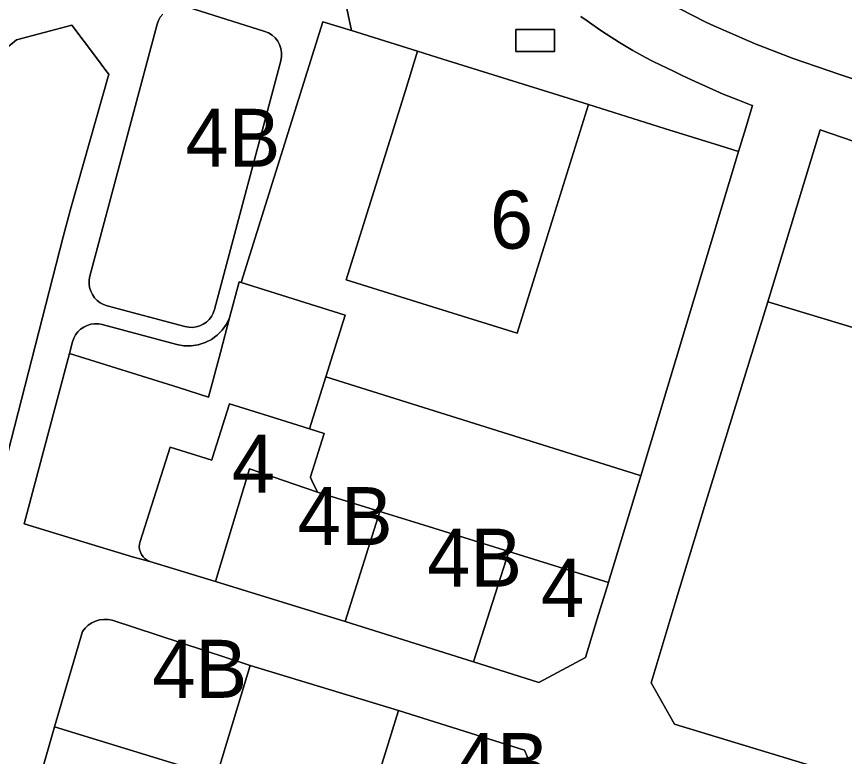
# Model space of a CAD drawing. Extents: x 598968 to 613553, y 4409678 to 4430833.
# Drawn here: x 608801.6 to 608972.7, y 4416183.2 to 4416336.1 of the extents above; entities that cross this region are included whole.
import ezdxf

# ---------------------------------------------------------------- set-up
doc = ezdxf.new("R2010")
doc.units = 0
for name, color, linetype in [('1', 7, 'Continuous'), ('SUBZONA 4B. Cases bifamiliars', 7, 'Continuous'), ('ZONA 4. CASES UNIFAMILIRAS AÏLLADES EN PARCEL.LES', 7, 'Continuous'), ('ZONA 6. EDIFICIS DE PISOS_ AÏLLATS I EN PARCEL.LES', 7, 'Continuous')]:
    doc.layers.add(name, color=color, linetype=linetype)

msp = doc.modelspace()

# ---------------------------------------------------------------- linework, layer by layer
at = {"layer": '1'}
for points in [[(608918.2229, 4416336.1635), (608919.5229, 4416335.2235), (608922.1528, 4416333.4036), (608923.4828, 4416332.5136), (608926.1786, 4416330.79), (608927.5428, 4416329.9537), (608928.9137, 4416329.1255), (608930.3092, 4416328.3442), (608931.5427, 4416327.6838), (608933.1497, 4416326.8779), (608934.5877, 4416326.1739), (608936.0272, 4416325.4755), (608937.4643, 4416324.7695), (608938.8967, 4416324.067), (608940.3427, 4416323.384), (608941.7926, 4416322.7041), (608944.705, 4416321.3731), (608947.645, 4416320.1132), (608950.6217, 4416318.9361), (608953.4125, 4416317.8443), (608953.6959, 4416317.7617), (608953.6325, 4416317.5444), (608952.2925, 4416313.1444), (608950.8033, 4416308.2349), (608930.5734, 4416241.2224), (608923.9231, 4416219.2051), (608923.9038, 4416219.1424), (608921.5832, 4416211.6251), (608919.1332, 4416203.6652), (608909.4834, 4416198.4951), (608896.0335, 4416202.7348), (608869.5238, 4416211.1142), (608842.6941, 4416219.3436), (608829.1042, 4416223.5034), (608825.9918, 4416224.283), (608825.7654, 4416224.3526), (608815.5578, 4416227.4889), (608803.1446, 4416231.3028), (608812.5122, 4416266.4768), (608813.1436, 4416268.8946), (608813.4018, 4416269.6382), (608813.7735, 4416270.3321), (608814.2496, 4416270.959), (608814.8181, 4416271.5035), (608815.4651, 4416271.9519), (608816.1744, 4416272.2933), (608816.9285, 4416272.5191), (608817.7087, 4416272.6238), (608818.4956, 4416272.6047), (608819.2698, 4416272.4625), (608834.7039, 4416268.3463), (608836.1646, 4416268.0878), (608837.6479, 4416268.0673), (608839.1152, 4416268.2855), (608840.5284, 4416268.7365), (608841.8507, 4416269.4086), (608843.0479, 4416270.2845), (608844.0888, 4416271.3414), (608844.9465, 4416272.5518), (608845.5987, 4416273.8842), (608847.5835, 4416281.3272), (608847.9979, 4416281.1973), (608864.905, 4416335.0766), (608870.8209, 4416333.228), (608868.9231, 4416342.0874)], [(608868.9231, 4416342.0874), (608870.8209, 4416333.228), (608884.4716, 4416328.9623), (608889.6583, 4416327.3415), (608919.787, 4416317.927), (608935.5061, 4416313.015), (608947.0918, 4416309.3946), (608950.8033, 4416308.2349), (608952.2925, 4416313.1444), (608953.6325, 4416317.5444), (608953.6959, 4416317.7617), (608953.4125, 4416317.8443), (608950.6217, 4416318.9361), (608947.645, 4416320.1132), (608944.705, 4416321.3731), (608941.7926, 4416322.7041), (608940.3427, 4416323.384), (608938.8967, 4416324.067), (608937.4643, 4416324.7695), (608936.0272, 4416325.4755), (608934.5877, 4416326.1739), (608933.1497, 4416326.8779), (608931.5427, 4416327.6838), (608930.3092, 4416328.3442), (608928.9137, 4416329.1255), (608927.5428, 4416329.9537), (608926.1786, 4416330.79), (608923.4828, 4416332.5136), (608922.1528, 4416333.4036), (608919.5229, 4416335.2235), (608918.2229, 4416336.1635)], [(608979.0422, 4416321.7647), (608971.7523, 4416324.1746), (608962.1024, 4416327.4644), (608954.2525, 4416330.4742), (608945.0826, 4416334.514), (608943.8826, 4416335.064), (608936.2127, 4416339.0038)], [(608936.2127, 4416339.0038), (608943.8826, 4416335.064), (608945.0826, 4416334.514), (608954.2525, 4416330.4742), (608962.1024, 4416327.4644), (608971.7523, 4416324.1746), (608979.0422, 4416321.7647)], [(608836.9533, 4416338.0484), (608852.872, 4416333.0743), (608853.6572, 4416332.7536), (608854.3768, 4416332.3048), (608855.0103, 4416331.7407), (608855.5393, 4416331.0779), (608855.9487, 4416330.335), (608856.2266, 4416329.5336), (608856.365, 4416328.6968), (608856.36, 4416327.8487), (608856.2118, 4416327.0135), (608842.495, 4416275.5829), (608842.2339, 4416274.843), (608841.8604, 4416274.1531), (608841.3835, 4416273.5301), (608840.8151, 4416272.9893), (608840.169, 4416272.5442), (608839.4612, 4416272.2056), (608838.7092, 4416271.9819), (608837.9314, 4416271.8786), (608837.1471, 4416271.8982), (608836.3755, 4416272.0403), (608820.2753, 4416276.334), (608819.5354, 4416276.595), (608818.8455, 4416276.9686), (608818.2225, 4416277.4455), (608817.6818, 4416278.014), (608817.2367, 4416278.66), (608816.8981, 4416279.3678), (608816.6744, 4416280.1198), (608816.5711, 4416280.8976), (608816.5907, 4416281.6819), (608816.7328, 4416282.4535), (608830.6309, 4416334.5645), (608830.9006, 4416335.3237), (608831.2887, 4416336.0297), (608831.7851, 4416336.6642)], [(608788.283, 4416320.4008), (608801.5753, 4416331.3586), (608813.0181, 4416334.357), (608817.8854, 4416327.8574), (608820.244, 4416324.7078), (608820.6183, 4416324.208), (608812.7957, 4416296.5316), (608812.2843, 4416294.7222), (608811.2247, 4416290.5886), (608799.0246, 4416242.9926)], [(608799.0246, 4416242.9926), (608811.2247, 4416290.5886), (608812.2843, 4416294.7222), (608812.7957, 4416296.5316), (608820.6183, 4416324.208), (608820.244, 4416324.7078), (608817.8854, 4416327.8574), (608813.0181, 4416334.357), (608801.5753, 4416331.3586), (608788.283, 4416320.4008)], [(608989.4525, 4416174.0868), (608960.9228, 4416182.7662), (608937.5231, 4416189.8857), (608932.7031, 4416198.3955), (608937.683, 4416214.9654), (608943.7729, 4416234.8652), (608950.8127, 4416257.5651), (608956.8626, 4416277.1849), (608967.6324, 4416312.7247), (608976.6523, 4416309.6249)], [(608795.7549, 4416141.8788), (608809.4246, 4416189.3334), (608815.1995, 4416209.0133), (608815.7429, 4416209.7016), (608816.3852, 4416210.2985), (608817.1113, 4416210.7902), (608817.9041, 4416211.1649), (608818.7448, 4416211.4139), (608819.6138, 4416211.5313), (608820.4906, 4416211.5144), (608821.3544, 4416211.3634), (608849.8241, 4416202.024), (608880.4949, 4416192.6563), (608906.5235, 4416184.5152), (608910.4234, 4416175.3754)]]:
    msp.add_lwpolyline(points, dxfattribs=at)
for points in [[(608912.7459, 4416328.9233), (608904.7767, 4416328.9232), (608904.7767, 4416333.457), (608912.7458, 4416333.4571)], [(608912.7459, 4416328.9233), (608912.7458, 4416333.4571), (608904.7767, 4416333.457), (608904.7767, 4416328.9232)], [(608919.787, 4416317.927), (608889.6583, 4416327.3415), (608884.4716, 4416328.9623), (608881.9391, 4416320.8585), (608869.7082, 4416281.7187), (608888.6718, 4416275.7929), (608905.0236, 4416270.6833), (608912.5623, 4416294.8075)], [(608847.9979, 4416281.1973), (608847.5835, 4416281.3272), (608845.5987, 4416273.8842), (608843.6901, 4416266.7276), (608841.2269, 4416257.4908), (608835.0247, 4416259.4318), (608812.5122, 4416266.4768), (608803.1446, 4416231.3028), (608815.5578, 4416227.4889), (608825.7654, 4416224.3526), (608825.9918, 4416224.283), (608829.1042, 4416223.5034), (608828.5964, 4416223.7409), (608828.1361, 4416224.0607), (608827.7363, 4416224.4537), (608827.4085, 4416224.9085), (608827.1624, 4416225.4121), (608827.0046, 4416225.95), (608826.9399, 4416226.5069), (608826.97, 4416227.0666), (608827.0942, 4416227.6133), (608833.3302, 4416247.1394), (608841.9211, 4416244.4573), (608842.0815, 4416244.9683), (608845.4987, 4416255.8569), (608845.5746, 4416256.0988), (608850.6805, 4416254.4964), (608853.8111, 4416253.514), (608862.133, 4416250.9024), (608865.5038, 4416261.6429), (608869.5211, 4416274.4436)], [(608812.5122, 4416266.4768), (608835.0247, 4416259.4318), (608841.2269, 4416257.4908), (608843.6901, 4416266.7276), (608845.5987, 4416273.8842), (608844.9465, 4416272.5518), (608844.0888, 4416271.3414), (608843.0479, 4416270.2845), (608841.8507, 4416269.4086), (608840.5284, 4416268.7365), (608839.1152, 4416268.2855), (608837.6479, 4416268.0673), (608836.1646, 4416268.0878), (608834.7039, 4416268.3463), (608819.2698, 4416272.4625), (608818.4956, 4416272.6047), (608817.7087, 4416272.6238), (608816.9285, 4416272.5191), (608816.1744, 4416272.2933), (608815.4651, 4416271.9519), (608814.8181, 4416271.5035), (608814.2496, 4416270.959), (608813.7735, 4416270.3321), (608813.4018, 4416269.6382), (608813.1436, 4416268.8946)], [(608930.5734, 4416241.2224), (608930.2268, 4416241.3312), (608869.206, 4416260.4811), (608865.5038, 4416261.6429), (608862.133, 4416250.9024), (608865.1718, 4416249.9488), (608862.3545, 4416240.9715), (608862.3238, 4416240.8737), (608862.6203, 4416240.2564), (608863.6483, 4416238.116), (608863.7838, 4416237.8338), (608876.6687, 4416233.8426), (608884.6812, 4416231.3606), (608903.319, 4416225.5874), (608903.3271, 4416225.5849), (608923.9038, 4416219.1424), (608923.9231, 4416219.2051)]]:
    msp.add_lwpolyline(points, close=True, dxfattribs=at)
at = {"layer": 'SUBZONA 4B. Cases bifamiliars'}
msp.add_lwpolyline([(608831.7851, 4416336.6642), (608831.2887, 4416336.0297), (608830.9006, 4416335.3237), (608830.6309, 4416334.5645), (608816.7328, 4416282.4535), (608816.5907, 4416281.6819), (608816.5711, 4416280.8976), (608816.6744, 4416280.1198), (608816.8981, 4416279.3678), (608817.2367, 4416278.66), (608817.6818, 4416278.014), (608818.2225, 4416277.4455), (608818.8455, 4416276.9686), (608819.5354, 4416276.595), (608820.2753, 4416276.334), (608836.3755, 4416272.0403), (608837.1471, 4416271.8982), (608837.9314, 4416271.8786), (608838.7092, 4416271.9819), (608839.4612, 4416272.2056), (608840.169, 4416272.5442), (608840.8151, 4416272.9893), (608841.3835, 4416273.5301), (608841.8604, 4416274.1531), (608842.2339, 4416274.843), (608842.495, 4416275.5829), (608856.2118, 4416327.0135), (608856.36, 4416327.8487), (608856.365, 4416328.6968), (608856.2266, 4416329.5336), (608855.9487, 4416330.335), (608855.5393, 4416331.0779), (608855.0103, 4416331.7407), (608854.3768, 4416332.3048), (608853.6572, 4416332.7536), (608852.872, 4416333.0743), (608836.9533, 4416338.0484)], dxfattribs=at)
for points in [[(609025.6098, 4416256.4059), (609026.8718, 4416262.6263), (609029.9344, 4416271.6667), (609034.4667, 4416285.0612), (609038.7816, 4416298.3761), (609038.9216, 4416303.996), (609026.7617, 4416304.1458), (609006.9319, 4416304.7055), (608998.6587, 4416305.2221), (608990.4494, 4416306.3708), (608982.3522, 4416308.145), (608976.6523, 4416309.6249), (608967.6324, 4416312.7247), (608956.8626, 4416277.1849), (609023.9378, 4416256.9112), (609023.9623, 4416256.9038)], [(609025.6098, 4416256.4059), (609023.9623, 4416256.9038), (609023.9378, 4416256.9112), (608956.8626, 4416277.1849), (608950.8127, 4416257.5651), (608943.7729, 4416234.8652), (608937.683, 4416214.9654), (608932.7031, 4416198.3955), (608937.5231, 4416189.8857), (608960.9228, 4416182.7662), (608989.4525, 4416174.0868), (608997.788, 4416178.4145), (608999.1024, 4416179.0969), (609000.3324, 4416182.7169), (609004.2623, 4416194.3368), (609014.3321, 4416223.9566), (609018.602, 4416236.3265), (609025.615, 4416256.4043)], [(608863.7838, 4416237.8338), (608849.7239, 4416242.6335), (608842.6941, 4416219.3436), (608869.5238, 4416211.1142), (608876.6536, 4416233.7942), (608876.6687, 4416233.8426)], [(608903.319, 4416225.5874), (608884.6812, 4416231.3606), (608876.6687, 4416233.8426), (608876.6536, 4416233.7942), (608869.5238, 4416211.1142), (608896.0335, 4416202.7348)], [(608849.8241, 4416202.024), (608821.3544, 4416211.3634), (608820.4906, 4416211.5144), (608819.6138, 4416211.5313), (608818.7448, 4416211.4139), (608817.9041, 4416211.1649), (608817.1113, 4416210.7902), (608816.3852, 4416210.2985), (608815.7429, 4416209.7016), (608815.1995, 4416209.0133), (608809.4246, 4416189.3334), (608842.8942, 4416179.0742)], [(608905.5535, 4416159.3955), (608910.4234, 4416175.3754), (608906.5235, 4416184.5152), (608880.4949, 4416192.6563), (608873.4939, 4416170.0448), (608873.6307, 4416169.9994)]]:
    msp.add_lwpolyline(points, close=True, dxfattribs=at)
at = {"layer": 'ZONA 4. CASES UNIFAMILIRAS AÏLLADES EN PARCEL.LES'}
for points in [[(608862.133, 4416250.9024), (608853.8111, 4416253.514), (608850.6805, 4416254.4964), (608845.5746, 4416256.0988), (608845.4987, 4416255.8569), (608842.0815, 4416244.9683), (608841.9211, 4416244.4573), (608833.3302, 4416247.1394), (608827.0942, 4416227.6133), (608826.97, 4416227.0666), (608826.9399, 4416226.5069), (608827.0046, 4416225.95), (608827.1624, 4416225.4121), (608827.4085, 4416224.9085), (608827.7363, 4416224.4537), (608828.1361, 4416224.0607), (608828.5964, 4416223.7409), (608829.1042, 4416223.5034), (608842.6941, 4416219.3436), (608849.7239, 4416242.6335), (608863.7838, 4416237.8338), (608863.6483, 4416238.116), (608862.6203, 4416240.2564), (608862.3238, 4416240.8737), (608862.3545, 4416240.9715), (608865.1718, 4416249.9488)], [(608923.9038, 4416219.1424), (608903.3271, 4416225.5849), (608903.319, 4416225.5874), (608896.0335, 4416202.7348), (608909.4834, 4416198.4951), (608919.1332, 4416203.6652), (608921.5832, 4416211.6251)], [(608880.4949, 4416192.6563), (608849.8241, 4416202.024), (608842.8942, 4416179.0742), (608809.4246, 4416189.3334), (608795.7549, 4416141.8788), (608829.0845, 4416132.2245), (608829.153, 4416132.4771), (608829.1663, 4416132.5262), (608829.2893, 4416132.9794), (608830.1843, 4416136.2781), (608832.1694, 4416143.5944), (608832.1732, 4416146.6204), (608832.1734, 4416146.7405), (608832.1744, 4416147.5644), (608864.1041, 4416138.5551), (608864.1119, 4416138.5807), (608864.3151, 4416139.2547), (608873.4939, 4416170.0448)]]:
    msp.add_lwpolyline(points, close=True, dxfattribs=at)
at = {"layer": 'ZONA 6. EDIFICIS DE PISOS_ AÏLLATS I EN PARCEL.LES'}
msp.add_lwpolyline([(608870.8209, 4416333.228), (608864.905, 4416335.0766), (608847.9979, 4416281.1973), (608869.5211, 4416274.4436), (608865.5038, 4416261.6429), (608869.206, 4416260.4811), (608930.2268, 4416241.3312), (608930.5734, 4416241.2224), (608950.8033, 4416308.2349), (608947.0918, 4416309.3946), (608935.5061, 4416313.015), (608919.787, 4416317.927), (608912.5623, 4416294.8075), (608905.0236, 4416270.6833), (608888.6718, 4416275.7929), (608869.7082, 4416281.7187), (608881.9391, 4416320.8585), (608884.4716, 4416328.9623)], close=True, dxfattribs=at)

# ---------------------------------------------------------------- texts
at = {"layer": 'SUBZONA 4B. Cases bifamiliars'}
for p in [(608836.4681, 4416305.0768), (608859.6814, 4416226.8739), (608886.4214, 4416218.2887), (608829.6243, 4416195.3028), (608891.9586, 4416176.0259)]:
    msp.add_text('4B', height=12, dxfattribs=at).set_placement(p)
at = {"layer": 'ZONA 4. CASES UNIFAMILIRAS AÏLLADES EN PARCEL.LES'}
for p in [(608846.0558, 4416237.7212), (608909.9687, 4416212.0413)]:
    msp.add_text('4', height=12, dxfattribs=at).set_placement(p)
at = {"layer": 'ZONA 6. EDIFICIS DE PISOS_ AÏLLATS I EN PARCEL.LES'}
msp.add_text('6', height=12, dxfattribs=at).set_placement((608899.4006, 4416288.1495))

doc.saveas('drawing.dxf')
